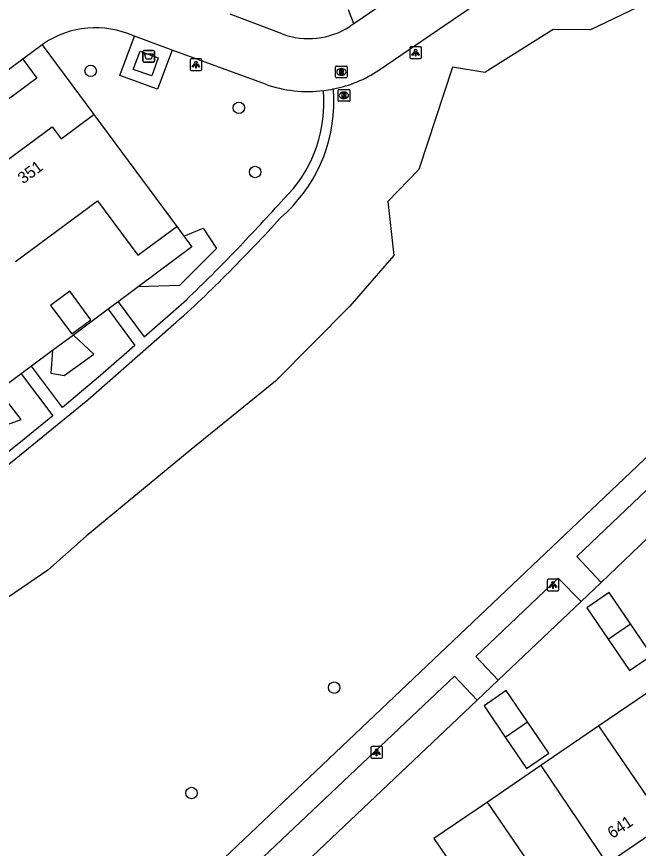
# Model space of a CAD drawing. Extents: x 155275 to 156263, y 382654 to 383635.
# Drawn here: x 155935.8 to 155988.9, y 383347.3 to 383418.5 of the extents above; entities that cross this region are included whole.
import ezdxf

# ---------------------------------------------------------------- set-up
doc = ezdxf.new("R2010")
doc.units = 0
for name, color, linetype in [('IMGEO_Afval_apart_plaats', 7, 'Continuous'), ('IMGEO_Boom', 7, 'Continuous'), ('IMGEO_Groenvoorziening', 7, 'Continuous'), ('IMGEO_Lichtpunt', 7, 'Continuous'), ('IMGEO_Pand', 7, 'Continuous'), ('IMGEO_Pand_nummerreeks', 7, 'Continuous'), ('IMGEO_Rijbaan_lokaal_open', 7, 'Continuous'), ('IMGEO_Rioolput', 7, 'Continuous'), ('IMGEO_Voetpad_gesloten', 7, 'Continuous'), ('IMGEO_Voetpad_open', 7, 'Continuous')]:
    doc.layers.add(name, color=color, linetype=linetype)

msp = doc.modelspace()

# ---------------------------------------------------------------- linework, layer by layer
at = {"layer": 'IMGEO_Afval_apart_plaats'}
for p, q in [((155946.657, 383415.621), (155947.447, 383415.621)), ((155947.447, 383415.621), (155946.657, 383415.621)), ((155946.557, 383414.721), (155946.557, 383415.521)), ((155946.557, 383415.521), (155946.557, 383414.721)), ((155947.547, 383415.521), (155947.547, 383414.721)), ((155947.547, 383414.721), (155947.547, 383415.521)), ((155947.447, 383414.621), (155946.657, 383414.621)), ((155946.657, 383414.621), (155947.447, 383414.621))]:
    msp.add_line(p, q, dxfattribs=at)
msp.add_lwpolyline([(155946.7, 383415.335), (155947.404, 383415.335), (155947.255, 383414.865), (155946.849, 383414.865), (155946.7, 383415.335)], dxfattribs=at)
for centre, start, end in [((155946.657, 383415.521), 90, 180), ((155946.657, 383415.521), 90, 180), ((155947.447, 383415.521), 0, 90), ((155947.447, 383415.521), 360, 90), ((155946.657, 383414.721), 180, 270), ((155946.657, 383414.721), 180, 270), ((155947.447, 383414.721), 270, 0), ((155947.447, 383414.721), 270, 0)]:
    msp.add_arc(centre, 0.1, start, end, dxfattribs=at)
at = {"layer": 'IMGEO_Boom'}
for centre in [(155942.094, 383413.874), (155954.772, 383410.711), (155956.156, 383405.216), (155962.925, 383361.077), (155950.713, 383352.056)]:
    msp.add_circle(centre, 0.489, dxfattribs=at)
at = {"layer": 'IMGEO_Groenvoorziening'}
for points in [[(155993.304, 383426.577), (155990.078, 383419.893), (155984.842, 383417.381), (155981.641, 383417.41), (155975.794, 383413.734), (155973.037, 383414.202), (155970.165, 383405.423), (155967.497, 383402.685), (155968.032, 383398.065), (155964.25, 383393.737), (155957.897, 383387.305), (155950.681, 383381.461), (155941.714, 383374.052), (155938.436, 383371.134), (155935.016, 383368.799), (155929.52, 383365.08), (155917.983, 383356.132), (155913.407, 383352.631), (155909.893, 383346.363), (155910.368, 383341.14), (155911.19, 383336.938)], [(155964.601, 383417.902), (155964.132, 383419.103)], [(155937.95, 383416.115), (155942.374, 383410.132)], [(155936.292, 383414.888), (155937.493, 383413.265), (155932.498, 383409.568)], [(155950.061, 383399.736), (155951.716, 383400.418), (155952.843, 383398.663), (155949.692, 383395.501), (155946.151, 383395.377)], [(155949.458, 383400.552), (155950.061, 383399.736)], [(155950.061, 383399.736), (155950.754, 383398.799), (155946.151, 383395.377)], [(155946.151, 383395.377), (155944.441, 383394.105)], [(155943.579, 383393.465), (155940.621, 383391.265)], [(155938.822, 383389.928), (155938.684, 383388), (155939.822, 383387.789), (155942.364, 383389.624), (155940.621, 383391.265)], [(155940.621, 383391.265), (155938.822, 383389.928)], [(155938.822, 383389.928), (155937.023, 383388.591)], [(155936.139, 383387.934), (155934.215, 383386.503)], [(155931.578, 383384.542), (155933.144, 383382.945), (155936.146, 383384.028), (155934.215, 383386.503)], [(155985.747, 383370.083), (155992.952, 383376.979)], [(155976.939, 383361.727), (155984.035, 383368.466)], [(155956.703, 383342.511), (155975.156, 383360.009)]]:
    msp.add_lwpolyline(points, dxfattribs=at)
at = {"layer": 'IMGEO_Lichtpunt'}
for p, q in [((155969.386, 383415.83), (155969.386, 383415.023)), ((155969.386, 383415.83), (155969.386, 383415.023)), ((155970.288, 383415.925), (155969.48, 383415.925)), ((155970.288, 383415.925), (155969.48, 383415.925)), ((155970.382, 383415.023), (155970.382, 383415.83)), ((155970.382, 383415.023), (155970.382, 383415.83)), ((155951.5, 383414.909), (155950.692, 383414.909)), ((155951.5, 383414.909), (155950.692, 383414.909)), ((155969.48, 383414.929), (155970.288, 383414.929)), ((155969.48, 383414.929), (155970.288, 383414.929)), ((155950.598, 383414.814), (155950.598, 383414.007)), ((155950.598, 383414.814), (155950.598, 383414.007)), ((155951.594, 383414.007), (155951.594, 383414.814)), ((155951.594, 383414.007), (155951.594, 383414.814)), ((155950.692, 383413.913), (155951.5, 383413.913)), ((155950.692, 383413.913), (155951.5, 383413.913)), ((155981.136, 383370.273), (155981.136, 383369.466)), ((155981.136, 383370.273), (155981.136, 383369.466)), ((155982.038, 383370.368), (155981.23, 383370.368)), ((155982.038, 383370.368), (155981.23, 383370.368)), ((155982.132, 383369.466), (155982.132, 383370.273)), ((155982.132, 383369.466), (155982.132, 383370.273)), ((155981.23, 383369.372), (155982.038, 383369.372)), ((155981.23, 383369.372), (155982.038, 383369.372)), ((155966.043, 383355.941), (155966.043, 383355.134)), ((155966.043, 383355.941), (155966.043, 383355.134)), ((155966.945, 383356.036), (155966.137, 383356.036)), ((155966.945, 383356.036), (155966.137, 383356.036)), ((155967.039, 383355.134), (155967.039, 383355.941)), ((155967.039, 383355.134), (155967.039, 383355.941)), ((155966.137, 383355.04), (155966.945, 383355.04)), ((155966.137, 383355.04), (155966.945, 383355.04))]:
    msp.add_line(p, q, dxfattribs=at)
for points in [[(155969.76, 383415.494), (155969.799, 383415.466), (155969.611, 383415.204), (155969.573, 383415.231), (155969.76, 383415.494)], [(155969.862, 383415.446), (155969.909, 383415.446), (155969.909, 383415.124), (155969.862, 383415.124), (155969.862, 383415.446)], [(155969.972, 383415.466), (155970.01, 383415.493), (155970.197, 383415.231), (155970.158, 383415.203), (155969.972, 383415.466)], [(155950.972, 383414.478), (155951.011, 383414.45), (155950.823, 383414.188), (155950.785, 383414.215), (155950.972, 383414.478)], [(155951.074, 383414.43), (155951.121, 383414.43), (155951.121, 383414.108), (155951.074, 383414.108), (155951.074, 383414.43)], [(155951.184, 383414.45), (155951.222, 383414.477), (155951.409, 383414.215), (155951.37, 383414.187), (155951.184, 383414.45)], [(155981.51, 383369.937), (155981.549, 383369.909), (155981.361, 383369.647), (155981.323, 383369.674), (155981.51, 383369.937)], [(155981.612, 383369.889), (155981.659, 383369.889), (155981.659, 383369.567), (155981.612, 383369.567), (155981.612, 383369.889)], [(155981.722, 383369.909), (155981.76, 383369.936), (155981.947, 383369.674), (155981.908, 383369.646), (155981.722, 383369.909)], [(155966.417, 383355.605), (155966.456, 383355.577), (155966.268, 383355.315), (155966.23, 383355.342), (155966.417, 383355.605)], [(155966.519, 383355.557), (155966.566, 383355.557), (155966.566, 383355.235), (155966.519, 383355.235), (155966.519, 383355.557)], [(155966.629, 383355.577), (155966.667, 383355.604), (155966.854, 383355.342), (155966.815, 383355.314), (155966.629, 383355.577)]]:
    msp.add_lwpolyline(points, dxfattribs=at)
for centre in [(155969.885, 383415.628), (155951.097, 383414.612), (155981.635, 383370.071), (155966.542, 383355.739)]:
    msp.add_circle(centre, 0.0994, dxfattribs=at)
for centre, start, end in [((155969.48, 383415.83), 90, 180), ((155969.48, 383415.83), 90, 180), ((155970.288, 383415.83), 0, 90), ((155970.288, 383415.83), 0, 90), ((155950.692, 383414.814), 90, 180), ((155950.692, 383414.814), 90, 180), ((155951.5, 383414.814), 0, 90), ((155951.5, 383414.814), 0, 90), ((155969.48, 383415.023), 180, 270), ((155969.48, 383415.023), 180, 270), ((155970.288, 383415.023), 270, 0), ((155970.288, 383415.023), 270, 360), ((155950.692, 383414.007), 180, 270), ((155950.692, 383414.007), 180, 270), ((155951.5, 383414.007), 270, 0), ((155951.5, 383414.007), 270, 360), ((155981.23, 383370.273), 90, 180), ((155981.23, 383370.273), 90, 180), ((155982.038, 383370.273), 0, 90), ((155982.038, 383370.273), 0, 90), ((155981.23, 383369.466), 180, 270), ((155981.23, 383369.466), 180, 270), ((155982.038, 383369.466), 270, 0), ((155982.038, 383369.466), 270, 360), ((155966.137, 383355.941), 90, 180), ((155966.137, 383355.941), 90, 180), ((155966.945, 383355.941), 0, 90), ((155966.945, 383355.941), 0, 90), ((155966.137, 383355.134), 180, 270), ((155966.137, 383355.134), 180, 270), ((155966.945, 383355.134), 270, 0), ((155966.945, 383355.134), 270, 360)]:
    msp.add_arc(centre, 0.0946, start, end, dxfattribs=at)
at = {"layer": 'IMGEO_Pand'}
for points in [[(155931.217, 383403.483), (155938.814, 383409.099), (155939.577, 383408.064), (155942.374, 383410.132)], [(155942.374, 383410.132), (155949.458, 383400.552)], [(155935.664, 383397.556), (155942.689, 383402.76), (155946.138, 383398.096), (155949.458, 383400.552)], [(155940.305, 383395.004), (155938.667, 383393.791), (155940.473, 383391.361), (155942.109, 383392.577), (155940.305, 383395.004)], [(155988.259, 383366.531), (155986.436, 383369.211), (155984.532, 383367.916), (155986.353, 383365.235)], [(155986.353, 383365.235), (155988.259, 383366.531)], [(155986.353, 383365.235), (155988.174, 383362.554), (155990.081, 383363.851), (155988.259, 383366.531)], [(155979.456, 383358.141), (155977.64, 383360.824), (155975.732, 383359.534), (155977.548, 383356.849)], [(155990.503, 383361.184), (155985.546, 383357.795)], [(155977.548, 383356.849), (155979.456, 383358.141)], [(155977.548, 383356.849), (155979.363, 383354.166), (155981.272, 383355.458), (155979.456, 383358.141)], [(155985.546, 383357.795), (155980.59, 383354.405)], [(155991.28, 383349.408), (155985.546, 383357.795)], [(155980.59, 383354.405), (155976.02, 383351.281)], [(155980.59, 383354.405), (155986.279, 383345.99)], [(155976.02, 383351.281), (155971.451, 383348.157), (155973.682, 383344.882), (155968.365, 383341.234), (155971.716, 383336.331)], [(155981.754, 383342.896), (155976.02, 383351.281)], [(155991.28, 383349.408), (155986.279, 383345.99)]]:
    msp.add_lwpolyline(points, dxfattribs=at)
at = {"layer": 'IMGEO_Rijbaan_lokaal_open'}
for points in [[(155966.734, 383413.923), (155990.737, 383430.344)], [(155975.562, 383425.415), (155964.601, 383417.902)], [(155958.479, 383417.034), (155954.016, 383418.729)], [(155964.601, 383417.902), (155964.255, 383417.665)], [(155945.841, 383416.838), (155945.745, 383416.873)], [(155949.067, 383415.657), (155945.841, 383416.838)], [(155937.95, 383416.115), (155936.292, 383414.888)], [(155938.06, 383416.197), (155937.95, 383416.115)], [(155957.042, 383412.736), (155949.067, 383415.657)], [(155936.292, 383414.888), (155931.279, 383411.18)]]:
    msp.add_lwpolyline(points, dxfattribs=at)
for centre, radius, start, end in [((155942.508, 383409.647), 7.918, 65.87263, 124.18138), ((155960.725, 383423.222), 6.583, 250.04724, 302.42189), ((155960.698, 383423.06), 10.951, 281.4386, 303.44691), ((155960.689, 383423.014), 10.906, 250.46602, 276.97506), ((155960.602, 383423.682), 11.58, 276.9996, 281.29567)]:
    msp.add_arc(centre, radius, start, end, dxfattribs=at)
at = {"layer": 'IMGEO_Rioolput'}
for p, q in [((155963.034, 383413.362), (155963.034, 383414.214)), ((155963.109, 383414.288), (155963.961, 383414.288)), ((155964.035, 383414.214), (155964.035, 383413.362)), ((155963.545, 383413.508), (155963.52, 383413.508)), ((155963.522, 383414.068), (155963.547, 383414.068)), ((155963.961, 383413.288), (155963.109, 383413.288)), ((155963.248, 383411.348), (155963.248, 383412.2)), ((155963.323, 383412.274), (155964.175, 383412.274)), ((155963.736, 383412.054), (155963.761, 383412.054)), ((155964.249, 383412.2), (155964.249, 383411.348)), ((155963.759, 383411.494), (155963.734, 383411.494)), ((155964.175, 383411.274), (155963.323, 383411.274))]:
    msp.add_line(p, q, dxfattribs=at)
for points in [[(155963.034, 383413.362), (155963.034, 383414.214)], [(155963.109, 383414.288), (155963.961, 383414.288)], [(155964.035, 383414.214), (155964.035, 383413.362)], [(155963.623, 383413.986), (155963.371, 383413.988), (155963.371, 383413.588)], [(155963.371, 383413.588), (155963.495, 383413.588), (155963.495, 383413.75), (155963.506, 383413.75)], [(155963.549, 383413.907), (155963.495, 383413.907), (155963.495, 383413.826)], [(155963.495, 383413.826), (155963.547, 383413.826)], [(155963.553, 383413.721), (155963.624, 383413.588), (155963.764, 383413.588), (155963.699, 383413.714)], [(155963.961, 383413.288), (155963.109, 383413.288)], [(155963.248, 383411.348), (155963.248, 383412.2)], [(155963.323, 383412.274), (155964.175, 383412.274)], [(155964.249, 383412.2), (155964.249, 383411.348)], [(155963.837, 383411.972), (155963.585, 383411.974), (155963.585, 383411.574)], [(155963.585, 383411.574), (155963.709, 383411.574), (155963.709, 383411.736), (155963.72, 383411.736)], [(155963.763, 383411.893), (155963.709, 383411.893), (155963.709, 383411.812)], [(155963.709, 383411.812), (155963.761, 383411.812)], [(155963.767, 383411.707), (155963.838, 383411.574), (155963.978, 383411.574), (155963.913, 383411.7)], [(155964.175, 383411.274), (155963.323, 383411.274)]]:
    msp.add_lwpolyline(points, dxfattribs=at)
for centre, radius, start, end in [((155963.111, 383414.212), 0.0765, 91.55205, 178.44795), ((155963.111, 383414.212), 0.0765, 91.55205, 178.44795), ((155963.959, 383414.212), 0.0765, 1.55205, 88.44795), ((155963.959, 383414.212), 0.0765, 1.55205, 88.44795), ((155963.505, 383413.697), 0.0533, 26.02933, 88.69889), ((155963.531, 383414.015), 0.19, 274.7715, 282.96867), ((155963.555, 383413.811), 0.0964, 77.00612, 93.18647), ((155963.569, 383413.868), 0.0378, 276.66336, 79.67722), ((155963.622, 383413.876), 0.109, 350.36119, 89.41601), ((155963.62, 383413.876), 0.112, 277.58423, 350.98172), ((155963.604, 383413.661), 0.108, 29.51342, 73.79051), ((155963.111, 383413.364), 0.0765, 181.55205, 268.44795), ((155963.111, 383413.364), 0.0765, 181.55205, 268.44795), ((155963.959, 383413.364), 0.0765, 271.55205, 358.44795), ((155963.959, 383413.364), 0.0765, 271.55205, 358.44795), ((155963.325, 383412.198), 0.0765, 91.55205, 178.44795), ((155963.325, 383412.198), 0.0765, 91.55205, 178.44795), ((155964.173, 383412.198), 0.0765, 1.55205, 88.44795), ((155964.173, 383412.198), 0.0765, 1.55205, 88.44795), ((155963.325, 383411.35), 0.0765, 181.55205, 268.44795), ((155963.325, 383411.35), 0.0765, 181.55205, 268.44795), ((155963.719, 383411.683), 0.0533, 26.02933, 88.69889), ((155963.745, 383412.001), 0.19, 274.7715, 282.96867), ((155963.769, 383411.797), 0.0964, 77.00612, 93.18647), ((155963.783, 383411.854), 0.0378, 276.66336, 79.67722), ((155963.836, 383411.862), 0.109, 350.36119, 89.41601), ((155963.834, 383411.862), 0.112, 277.58423, 350.98172), ((155963.818, 383411.647), 0.108, 29.51342, 73.79051), ((155964.173, 383411.35), 0.0765, 271.55205, 358.44795), ((155964.173, 383411.35), 0.0765, 271.55205, 358.44795)]:
    msp.add_arc(centre, radius, start, end, dxfattribs=at)
for centre, major_axis, ratio, start_param, end_param in [((155963.521, 383413.788), (-0.387, 0.002), 0.722429, 4.712389, 7.853982), ((155963.546, 383413.788), (-0.39, 0.002), 0.717154, 1.570796, 4.712389), ((155963.735, 383411.774), (-0.387, 0.002), 0.722429, 4.712389, 7.853982), ((155963.76, 383411.774), (-0.39, 0.002), 0.717154, 1.570796, 4.712389)]:
    msp.add_ellipse(centre, major_axis=major_axis, ratio=ratio, start_param=start_param, end_param=end_param, dxfattribs=at)
at = {"layer": 'IMGEO_Voetpad_gesloten'}
msp.add_lwpolyline([(155947.875, 383415.006), (155947.326, 383413.444), (155945.729, 383413.992), (155946.314, 383415.573), (155947.875, 383415.006)], dxfattribs=at)
at = {"layer": 'IMGEO_Voetpad_open'}
for points in [[(155949.067, 383415.657), (155947.811, 383412.303), (155944.6, 383413.49), (155945.841, 383416.838)], [(155962.026, 383411.545), (155962.013, 383412.189)], [(155962.881, 383411.515), (155962.87, 383412.327)], [(155928.118, 383318.789), (155926.633, 383320.982), (155972.52, 383364.552), (156010.803, 383400.934)], [(155954.257, 383396.975), (155956.99, 383399.817), (155958.315, 383401.3)], [(155944.441, 383394.105), (155946.655, 383391.096), (155950.277, 383394.29)], [(155944.441, 383394.105), (155943.579, 383393.465)], [(155943.579, 383393.465), (155945.857, 383390.361), (155942.926, 383387.807), (155939.674, 383385.048), (155937.023, 383388.591)], [(155925.155, 383372.874), (155929.448, 383375.858), (155932.996, 383378.529), (155935.246, 383380.313), (155941.839, 383385.708), (155949.418, 383392.357)], [(155937.023, 383388.591), (155936.139, 383387.934)], [(155936.139, 383387.934), (155938.872, 383384.343), (155936.397, 383382.35), (155932.943, 383379.568), (155930.086, 383383.433)], [(155992.952, 383376.979), (155990.894, 383379.181), (155983.682, 383372.3), (155985.747, 383370.083)], [(155984.035, 383368.466), (155982.065, 383370.44), (155975.045, 383363.736), (155976.939, 383361.727)], [(155985.747, 383370.083), (155984.035, 383368.466)], [(155975.156, 383360.009), (155973.207, 383362.065), (155954.745, 383344.572), (155956.703, 383342.511)], [(155976.939, 383361.727), (155975.156, 383360.009)]]:
    msp.add_lwpolyline(points, dxfattribs=at)
for centre, radius, start, end in [((155949.887, 383411.195), 12.998, 310.42227, 1.40942), ((155950.656, 383411.055), 11.38, 314.45856, 2.46949), ((155774.028, 383570.305), 249.179, 316.44639, 317.8019), ((155855.98, 383493.297), 136.727, 313.60424, 316.17084), ((155872.332, 383477.977), 115.209, 311.99779, 315.32481)]:
    msp.add_arc(centre, radius, start, end, dxfattribs=at)

# ---------------------------------------------------------------- texts
at = {"layer": 'IMGEO_Pand_nummerreeks'}
for s, rotation, p in [('351', 36.47449, (155936.321, 383404.147)), ('641', 34.15974, (155986.72, 383348.114))]:
    msp.add_text(s, height=1, rotation=rotation, dxfattribs=at).set_placement(p)

doc.saveas('drawing.dxf')
